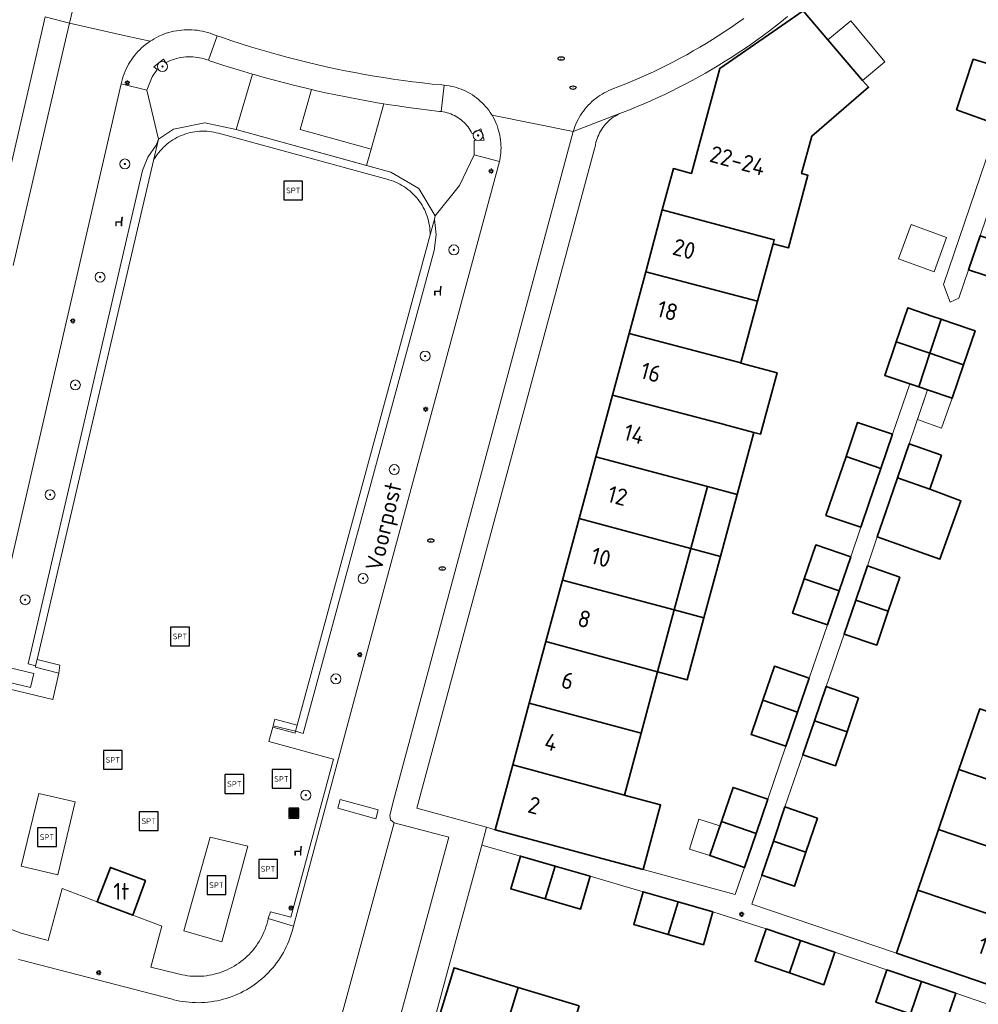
# Model space of a CAD drawing. Header units: metres. Extents: x 152610 to 160096, y 456114 to 462495.
# Tile 869 of 938: x 157775 to 157852, y 461922 to 462001. Entities that reach past the tile are written whole.
import ezdxf
from ezdxf.enums import TextEntityAlignment as Align

# ---------------------------------------------------------------- set-up
doc = ezdxf.new("R2010")
doc.units = ezdxf.units.M
doc.header["$LTSCALE"] = 0.5
doc.layers.get('0').update_dxf_attribs({"linetype": 'CONTINUOUS'})
for name, color, linetype, lineweight in [('B-PV-GR-BEPLANTING_CULTUUR_HEESTERS-GV', 251, 'CONTINUOUS', 18), ('B-PV-GR-BEPLANTING_CULTUUR_ROOS-GV', 251, 'CONTINUOUS', 18), ('B-PV-GR-BOOM-S', 251, 'CONTINUOUS', 25), ('B-PV-IE-MEUBILAIR-S', 251, 'CONTINUOUS', 25), ('B-PV-IE-MEUBILAIR_WEGMEUBILAIR-S', 251, 'CONTINUOUS', 25), ('B-PV-IE-MEUBILAIR_WEGMEUBILAIR_AFVALBAK-S', 251, 'CONTINUOUS', 25), ('B-PV-IE-TERREINAFSCHEIDING_KUNSTMATIG_HEKWERK-G', 251, 'IE-TERREINAFSCHEIDING_KUNSTMATIG-SO', 18), ('B-PV-OG-BEBOUWING-GV', 6, 'CONTINUOUS', 35), ('B-PV-OG-BEBOUWING-T18', 1, 'CONTINUOUS', 18), ('B-PV-OG-BEBOUWING_OVERBOUWING-GV', 251, 'CONTINUOUS', 18), ('B-PV-OG-BEBOUWING_SCHUUR-GV', 251, 'CONTINUOUS', 18), ('B-PV-OG-TERREIN_BEGROEID-GV', 251, 'CONTINUOUS', 18), ('B-PV-OG-TOPOGRAFIE-T18', 1, 'CONTINUOUS', 18), ('B-PV-VH-GESLOTENVERHARDING_BETON-GV', 251, 'CONTINUOUS', 18), ('B-PV-VH-GESLOTENVERHARDING_KUNSTSTOF-GV', 251, 'CONTINUOUS', 18), ('B-PV-VH-OPENVERHARDING_BETONSTRAATSTEEN-GV', 251, 'CONTINUOUS', 18), ('B-PV-VH-OPENVERHARDING_TEGEL-GV', 251, 'CONTINUOUS', 18)]:
    doc.layers.add(name, color=color, linetype=linetype, lineweight=lineweight)
doc.styles.add('NLCS-ISO', font='NLCS-ISO.ttf')
doc.styles.add('NLCS-ISO-M750-T18', font='NLCS-ISO.ttf', dxfattribs={"height": 1.35})
doc.linetypes.add('IE-TERREINAFSCHEIDING_KUNSTMATIG-SO', pattern='A,4,[82,NLCS.SHX,S=0.75,R=90,X=0,Y=0],4,-2', length=10)

# ---------------------------------------------------------------- blocks, each defined once
blk = doc.blocks.new('SIE-WEG_AFVALBAK-SO')
h = blk.add_hatch(color=256)
h.dxf.hatch_style = 1
h.paths.add_polyline_path([(-1.5, -1.5), (1.5, -1.5), (1.5, 1.5), (-1.5, 1.5)])
for points in [[(-2, -2), (2, -2), (2, 2), (-2, 2)], [(-1.5, -1.5), (1.5, -1.5), (1.5, 1.5), (-1.5, 1.5)]]:
    blk.add_lwpolyline(points, close=True)
blk = doc.blocks.new('SIE-MEUBILAIR_PAAL_LICHTMAST-SO')
for points in [[(-0.62, 0), (-1, 0)], [(-0.71, 0.71), (-0.44, 0.44)], [(0, 1), (0, 0.62)], [(0.44, 0.44), (0.71, 0.71)], [(1, 0), (0.62, 0)], [(-0.71, -0.71), (-0.44, -0.44)], [(0, -0.62), (0, -1)], [(0.44, -0.44), (0.71, -0.71)]]:
    blk.add_lwpolyline(points)
blk.add_circle((0, 0), 0.5)
blk = doc.blocks.new('SIE-MEUBILAIR_PUT_RIOOLPUT-SO')
blk.add_ellipse((0, 0), major_axis=(1.25, 0), ratio=0.54)
at = {"style": 'NLCS-ISO'}
blk.add_text('ri', height=0.75, dxfattribs=at).set_placement((-0.04, 0.07), align=Align.MIDDLE_CENTER)
blk = doc.blocks.new('SIE-WEG_SPEELTOESTEL-SO')
at = {"flags": 128}
blk.add_lwpolyline([(-3.75, -3.75), (3.75, -3.75), (3.75, 3.75), (-3.75, 3.75)], close=True, dxfattribs=at)
at = {"style": 'NLCS-ISO'}
blk.add_text('SPT', height=2.25, dxfattribs=at).set_placement((0, 0), align=Align.MIDDLE_CENTER)
blk = doc.blocks.new('SIE-WEG_ZITBANK-SO')
at = {"color": 0, "linetype": 'ByBlock', "lineweight": 18}
blk.add_lwpolyline([(-0.91, -1.63), (-0.91, -0.2), (1.09, -0.2), (1.09, -1.63), (1.29, -1.63), (1.29, -0.21), (1.54, 1.78), (1.33, 1.78), (1.11, 0), (-1.11, 0), (-1.11, -1.63)], close=True, dxfattribs=at)
blk = doc.blocks.new('SGR-BOOM_GBKN-SO')
at = {"linetype": 'ByBlock', "lineweight": 18}
h = blk.add_hatch(color=0, dxfattribs=at)
h.dxf.hatch_style = 1
edge = h.paths.add_edge_path()
edge.add_arc((0, 0), 0.25, 0, 360)
at = {"color": 0, "linetype": 'ByBlock', "lineweight": 18}
for radius in [2, 0.25]:
    blk.add_circle((0, 0), radius, dxfattribs=at)
at = {"color": 0, "linetype": 'ByBlock', "lineweight": 18, "style": 'NLCS-ISO'}
blk.add_attdef('SOORT', (2.5, 0), '', height=1.5, dxfattribs=at)

msp = doc.modelspace()

# ---------------------------------------------------------------- linework, layer by layer
at = {"layer": 'B-PV-GR-BEPLANTING_CULTUUR_HEESTERS-GV', "flags": 128}
msp.add_lwpolyline([(157793.977, 461996.934), (157792.66, 461992.501), (157803.084, 461989.622), (157803.455, 461990.934), (157797.778, 461992.502), (157798.683, 461995.704), (157798.163, 461995.826), (157797.345, 461996.025), (157796.529, 461996.232), (157795.715, 461996.447), (157794.903, 461996.67), (157794.094, 461996.9)], close=True, dxfattribs=at)
at = {"layer": 'B-PV-GR-BEPLANTING_CULTUUR_ROOS-GV', "flags": 128}
for points in [[(157789.19, 461998.314), (157789.006, 461998.32), (157788.822, 461998.318), (157788.639, 461998.307), (157788.456, 461998.289), (157788.274, 461998.263), (157788.093, 461998.229), (157787.914, 461998.187), (157787.737, 461998.137), (157787.563, 461998.08), (157787.391, 461998.015), (157787.222, 461997.943), (157787.056, 461997.863), (157787.022, 461997.846), (157786.842, 461998.134), (157786.074, 461997.51), (157786.333, 461997.303), (157785.94, 461996.729), (157785.519, 461995.662), (157786.436, 461991.72), (157787.652, 461992.517), (157790.165, 461993.048), (157792.66, 461992.501), (157793.977, 461996.934), (157793.286, 461997.138), (157792.481, 461997.383), (157791.678, 461997.637), (157790.878, 461997.897), (157790.615, 461997.985), (157790.444, 461998.053), (157790.271, 461998.114), (157790.095, 461998.167), (157789.917, 461998.212), (157789.737, 461998.249), (157789.555, 461998.279), (157789.373, 461998.301)], [(157808.594, 461985.595), (157810.52, 461988.016), (157811.689, 461990.478), (157811.699, 461991.617), (157812.503, 461991.658), (157812.23, 461992.559), (157811.544, 461992.162), (157811.472, 461992.304), (157811.392, 461992.442), (157811.306, 461992.575), (157811.213, 461992.704), (157811.114, 461992.829), (157811.008, 461992.948), (157810.897, 461993.062), (157810.78, 461993.17), (157810.658, 461993.272), (157810.531, 461993.367), (157810.4, 461993.457), (157810.264, 461993.539), (157810.124, 461993.615), (157809.98, 461993.683), (157809.833, 461993.744), (157809.683, 461993.798), (157809.531, 461993.844), (157809.376, 461993.882), (157809.22, 461993.913), (157809.063, 461993.936), (157808.937, 461993.948), (157808.101, 461994.045), (157807.266, 461994.15), (157806.431, 461994.263), (157805.598, 461994.384), (157804.766, 461994.512), (157804.479, 461994.559), (157803.455, 461990.934), (157803.084, 461989.622), (157805.034, 461989.084), (157807.263, 461987.773)]]:
    msp.add_lwpolyline(points, close=True, dxfattribs=at)
at = {"layer": 'B-PV-IE-TERREINAFSCHEIDING_KUNSTMATIG_HEKWERK-G', "flags": 128}
for points in [[(157795.631, 461944.767), (157797.413, 461944.342), (157797.544, 461944.826), (157808.18, 461984.067), (157808.518, 461985.313), (157808.594, 461985.595), (157807.263, 461987.773), (157805.034, 461989.084), (157792.66, 461992.501), (157790.165, 461993.048), (157787.652, 461992.517), (157786.436, 461991.72), (157786.037, 461990.008), (157776.739, 461950.08), (157776.62, 461949.568), (157776.596, 461949.464), (157778.466, 461948.978)], [(157770.582, 461937.598), (157772.984, 461948.068), (157777.996, 461946.879)], [(157784.386, 461929.614), (157786.232, 461928.916), (157786.711, 461928.735), (157785.838, 461925.462), (157787.921, 461924.94), (157788.13, 461924.885), (157788.341, 461924.838), (157788.554, 461924.798), (157788.767, 461924.766), (157788.982, 461924.743), (157789.198, 461924.727), (157789.414, 461924.719), (157789.63, 461924.719), (157789.846, 461924.728), (157790.062, 461924.744), (157790.277, 461924.768), (157790.49, 461924.8), (157790.703, 461924.84), (157790.914, 461924.888), (157791.123, 461924.944), (157791.329, 461925.007), (157791.533, 461925.078), (157791.735, 461925.156), (157791.933, 461925.242), (157792.128, 461925.335), (157792.32, 461925.436), (157792.508, 461925.543), (157792.691, 461925.657), (157792.871, 461925.778), (157793.045, 461925.905), (157793.215, 461926.039), (157793.38, 461926.179), (157793.539, 461926.325), (157793.693, 461926.477), (157793.841, 461926.634), (157793.984, 461926.797), (157794.12, 461926.965), (157794.25, 461927.138), (157794.373, 461927.315), (157794.49, 461927.497), (157794.6, 461927.683), (157794.703, 461927.873), (157794.799, 461928.067), (157794.887, 461928.264), (157794.969, 461928.464), (157795.043, 461928.668), (157795.109, 461928.873), (157795.167, 461929.082), (157795.218, 461929.292), (157795.231, 461929.35), (157795.409, 461929.887), (157797.036, 461929.452), (157800.437, 461942.108), (157795.266, 461943.506)], [(157771.438, 461935.188), (157771.397, 461934.971), (157771.363, 461934.753), (157771.338, 461934.534), (157771.32, 461934.314), (157771.311, 461934.094), (157771.31, 461933.873), (157771.316, 461933.653), (157771.331, 461933.433), (157771.353, 461933.213), (157771.383, 461932.995), (157771.422, 461932.777), (157771.468, 461932.562), (157771.522, 461932.348), (157771.584, 461932.136), (157771.653, 461931.927), (157771.73, 461931.72), (157771.814, 461931.516), (157771.906, 461931.315), (157772.005, 461931.118), (157772.11, 461930.925), (157772.223, 461930.735), (157772.343, 461930.55), (157772.469, 461930.369), (157772.602, 461930.193), (157772.741, 461930.022), (157772.886, 461929.855), (157773.038, 461929.695), (157773.194, 461929.54), (157773.357, 461929.39), (157773.525, 461929.247), (157773.697, 461929.11), (157773.875, 461928.979), (157774.057, 461928.855), (157774.244, 461928.737), (157774.435, 461928.627), (157774.629, 461928.523), (157774.828, 461928.426), (157775.029, 461928.337), (157775.234, 461928.255), (157775.442, 461928.18), (157775.652, 461928.113), (157775.864, 461928.054), (157775.94, 461928.035), (157777.625, 461927.586), (157778.749, 461931.758), (157781.55, 461930.67)]]:
    msp.add_lwpolyline(points, dxfattribs=at)
at = {"layer": 'B-PV-OG-BEBOUWING-GV', "flags": 128}
for points in [[(157826.754, 461986.059), (157835.703, 461983.679), (157835.617, 461983.358), (157836.853, 461983.026), (157838.409, 461988.837), (157837.896, 461988.977), (157838.716, 461991.977), (157843.25, 461995.882), (157842.777, 461996.434), (157840.005, 461999.673), (157838.016, 462001.996), (157831.367, 461997.388), (157829.602, 461990.888), (157829.086, 461988.987), (157827.649, 461989.377)], [(157854.76, 461997.159), (157851.636, 461998.126), (157850.297, 461994.084), (157853.421, 461992.969)], [(157835.703, 461983.679), (157826.754, 461986.059), (157825.423, 461981.12), (157834.375, 461978.754), (157835.617, 461983.358)], [(157854.772, 461983.11), (157852.182, 461983.999), (157851.257, 461981.27), (157853.873, 461980.412)], [(157834.375, 461978.754), (157825.423, 461981.12), (157824.091, 461976.183), (157833.043, 461973.812)], [(157848.395, 461977.545), (157846.388, 461978.229), (157845.465, 461975.513), (157848.167, 461974.599), (157849.073, 461977.314)], [(157849.818, 461977.06), (157849.073, 461977.314), (157848.167, 461974.599), (157850.853, 461973.662), (157851.78, 461976.392)], [(157833.043, 461973.812), (157824.091, 461976.183), (157822.76, 461971.245), (157831.716, 461968.889), (157831.714, 461968.883), (157834.087, 461968.258), (157834.615, 461968.119), (157835.936, 461973.019), (157833.038, 461973.795)], [(157848.167, 461974.599), (157845.465, 461975.513), (157844.548, 461972.815), (157846.545, 461972.14), (157847.265, 461971.896)], [(157850.853, 461973.662), (157848.167, 461974.599), (157847.265, 461971.896), (157847.971, 461971.657), (157849.946, 461970.989)], [(157834.087, 461968.258), (157831.714, 461968.883), (157831.716, 461968.889), (157822.76, 461971.245), (157821.429, 461966.307), (157830.378, 461963.928), (157832.749, 461963.297)], [(157845.165, 461968.11), (157842.383, 461969.059), (157841.451, 461966.327), (157844.233, 461965.378)], [(157849.091, 461966.436), (157846.495, 461967.34), (157845.565, 461964.609), (157848.165, 461963.717)], [(157830.378, 461963.928), (157821.429, 461966.307), (157820.097, 461961.369), (157829.039, 461958.963)], [(157843.303, 461962.652), (157844.233, 461965.378), (157841.451, 461966.327), (157839.849, 461961.614), (157842.629, 461960.67)], [(157848.165, 461963.717), (157845.565, 461964.609), (157844.637, 461961.886), (157843.954, 461959.886), (157848.958, 461958.101), (157850.645, 461962.779)], [(157832.749, 461963.297), (157830.378, 461963.928), (157829.039, 461958.963), (157831.408, 461958.326)], [(157829.039, 461958.963), (157820.097, 461961.369), (157818.768, 461956.44), (157827.715, 461954.054)], [(157841.826, 461958.306), (157839.044, 461959.256), (157838.111, 461956.523), (157840.893, 461955.573)], [(157831.408, 461958.326), (157829.039, 461958.963), (157827.715, 461954.054), (157830.086, 461953.422)], [(157845.758, 461956.66), (157843.162, 461957.566), (157842.231, 461954.832), (157844.835, 461953.95)], [(157827.715, 461954.054), (157818.768, 461956.44), (157817.439, 461951.511), (157826.376, 461949.091)], [(157840.893, 461955.573), (157838.111, 461956.523), (157837.181, 461953.797), (157839.962, 461952.848)], [(157844.835, 461953.95), (157842.231, 461954.832), (157841.303, 461952.107), (157843.909, 461951.231)], [(157830.086, 461953.422), (157827.715, 461954.054), (157826.376, 461949.091), (157828.745, 461948.449)], [(157826.376, 461949.091), (157817.439, 461951.511), (157816.108, 461946.573), (157825.052, 461944.18)], [(157838.506, 461948.586), (157835.725, 461949.536), (157834.794, 461946.811), (157837.574, 461945.86)], [(157842.458, 461947.008), (157839.862, 461947.913), (157838.931, 461945.18), (157841.535, 461944.298)], [(157825.052, 461944.18), (157816.108, 461946.573), (157814.782, 461941.655), (157823.716, 461939.224)], [(157837.574, 461945.86), (157834.794, 461946.811), (157833.862, 461944.086), (157836.643, 461943.135)], [(157860.5, 461943.267), (157852.144, 461946.117), (157850.49, 461941.267), (157859.582, 461938.188), (157860.504, 461940.893), (157859.775, 461941.14)], [(157841.535, 461944.298), (157838.931, 461945.18), (157838.003, 461942.455), (157840.609, 461941.579)], [(157823.716, 461939.224), (157814.782, 461941.655), (157813.38, 461936.456), (157822.319, 461934.045), (157825.216, 461933.264), (157826.61, 461938.435), (157823.714, 461939.218)], [(157859.582, 461938.188), (157850.49, 461941.267), (157848.851, 461936.463), (157857.212, 461933.617), (157857.936, 461935.743), (157858.664, 461935.493)], [(157835.194, 461938.887), (157832.418, 461939.841), (157831.481, 461937.112), (157834.258, 461936.153)], [(157839.166, 461937.372), (157836.568, 461938.274), (157835.639, 461935.538), (157838.243, 461934.655)], [(157834.258, 461936.153), (157831.481, 461937.112), (157830.545, 461934.388), (157833.325, 461933.428)], [(157857.212, 461933.617), (157848.851, 461936.463), (157847.199, 461931.62), (157856.295, 461928.537), (157857.218, 461931.245), (157856.489, 461931.491)], [(157838.243, 461934.655), (157835.639, 461935.538), (157834.712, 461932.809), (157837.318, 461931.934)], [(157818.191, 461933.534), (157815.402, 461934.341), (157814.64, 461931.709), (157817.39, 461930.913)], [(157785.408, 461932.397), (157782.595, 461933.43), (157781.55, 461930.67), (157784.384, 461929.608), (157784.386, 461929.614)], [(157820.98, 461932.727), (157818.191, 461933.534), (157817.39, 461930.913), (157820.219, 461930.095)], [(157828.018, 461930.683), (157825.227, 461931.491), (157824.466, 461928.859), (157827.213, 461928.064)], [(157856.295, 461928.537), (157847.199, 461931.62), (157845.477, 461926.573), (157853.848, 461923.723), (157854.651, 461926.086), (157855.375, 461925.839)], [(157830.807, 461929.875), (157828.018, 461930.683), (157827.213, 461928.064), (157830.045, 461927.244)], [(157837.812, 461927.579), (157835.059, 461928.517), (157834.176, 461925.924), (157836.93, 461924.987)], [(157840.566, 461926.643), (157837.812, 461927.579), (157836.93, 461924.987), (157839.684, 461924.05)], [(157815.227, 461923.837), (157810.099, 461925.403), (157807.438, 461916.673), (157809.83, 461915.944), (157809.606, 461915.209), (157812.336, 461914.376)], [(157847.479, 461924.297), (157844.729, 461925.232), (157843.849, 461922.637), (157846.6, 461921.704)], [(157820.104, 461922.348), (157815.227, 461923.837), (157812.336, 461914.376), (157815.064, 461913.544), (157815.288, 461914.281), (157817.439, 461913.624)], [(157850.228, 461923.362), (157847.479, 461924.297), (157846.6, 461921.704), (157849.35, 461920.771)]]:
    msp.add_lwpolyline(points, close=True, dxfattribs=at)
at = {"layer": 'B-PV-OG-BEBOUWING_OVERBOUWING-GV', "flags": 128}
for points in [[(157844.569, 461997.93), (157841.837, 462001.203), (157840.005, 461999.673), (157842.777, 461996.434)], [(157849.946, 461970.989), (157847.971, 461971.657), (157847.165, 461969.299), (157849.085, 461968.605)], [(157831.359, 461936.756), (157829.67, 461937.286), (157828.921, 461934.897), (157830.545, 461934.388)]]:
    msp.add_lwpolyline(points, close=True, dxfattribs=at)
at = {"layer": 'B-PV-OG-BEBOUWING_SCHUUR-GV', "flags": 128}
msp.add_lwpolyline([(157849.499, 461983.863), (157846.653, 461984.895), (157845.657, 461982.148), (157848.503, 461981.116)], close=True, dxfattribs=at)
at = {"layer": 'B-PV-OG-TERREIN_BEGROEID-GV', "flags": 128}
for points in [[(157786.436, 461991.72), (157785.519, 461995.662), (157783.456, 461996.166), (157772.768, 461949.838), (157776.486, 461948.948), (157776.218, 461947.825), (157772.508, 461948.713), (157769.974, 461937.727), (157770.582, 461937.598), (157772.984, 461948.068), (157777.996, 461946.879), (157778.466, 461948.978), (157776.596, 461949.464), (157776.62, 461949.568), (157776.01, 461949.726), (157785.177, 461989.222), (157785.602, 461990.298), (157786.249, 461991.256)], [(157813.723, 461989.931), (157811.689, 461990.478), (157810.52, 461988.016), (157808.594, 461985.595), (157808.518, 461985.313), (157808.669, 461984.067), (157808.493, 461982.824), (157798.01, 461944.157), (157797.413, 461944.342), (157797.371, 461944.188), (157795.585, 461944.67), (157795.266, 461943.506), (157800.437, 461942.108), (157797.036, 461929.452), (157795.409, 461929.887), (157795.231, 461929.35), (157797.244, 461928.731), (157803.979, 461953.798)], [(157775.468, 461933.536), (157776.87, 461939.345), (157779.785, 461938.676), (157778.396, 461932.847)], [(157788.478, 461928.362), (157790.589, 461935.863), (157793.605, 461935.131), (157791.517, 461927.483)]]:
    msp.add_lwpolyline(points, close=True, dxfattribs=at)
msp.add_lwpolyline([(157775.234, 461928.255), (157775.442, 461928.18), (157775.652, 461928.113), (157775.864, 461928.054), (157775.94, 461928.035), (157777.625, 461927.586), (157778.749, 461931.758), (157781.55, 461930.67), (157782.595, 461933.43), (157785.408, 461932.397), (157784.386, 461929.614), (157786.232, 461928.916), (157786.711, 461928.735), (157785.838, 461925.462), (157787.921, 461924.94), (157788.13, 461924.885), (157788.341, 461924.837), (157788.554, 461924.798), (157788.767, 461924.766), (157788.982, 461924.743), (157789.198, 461924.727), (157789.414, 461924.719), (157789.63, 461924.719), (157789.846, 461924.728), (157790.062, 461924.744), (157790.277, 461924.768), (157790.49, 461924.8), (157790.703, 461924.84), (157790.914, 461924.888), (157791.122, 461924.944), (157791.329, 461925.007), (157791.534, 461925.078), (157791.735, 461925.156), (157791.933, 461925.242), (157792.128, 461925.335), (157792.32, 461925.436), (157792.508, 461925.543), (157792.691, 461925.657), (157792.871, 461925.778), (157793.045, 461925.905), (157793.215, 461926.039), (157793.38, 461926.179), (157793.539, 461926.325), (157793.693, 461926.477), (157793.841, 461926.634), (157793.984, 461926.797), (157794.12, 461926.965), (157794.25, 461927.137), (157794.373, 461927.315), (157794.49, 461927.497), (157794.6, 461927.683), (157794.703, 461927.873), (157794.799, 461928.067), (157794.887, 461928.264), (157794.969, 461928.464), (157795.043, 461928.668), (157795.109, 461928.874), (157795.168, 461929.082), (157795.218, 461929.292), (157795.231, 461929.35), (157795.409, 461929.887), (157797.036, 461929.452), (157800.437, 461942.108), (157795.266, 461943.506), (157795.585, 461944.67), (157795.753, 461945.307), (157797.544, 461944.826), (157808.18, 461984.067), (157808.177, 461984.258), (157808.166, 461984.449), (157808.147, 461984.639), (157808.121, 461984.828), (157808.086, 461985.016), (157808.043, 461985.202), (157807.993, 461985.386), (157807.935, 461985.568), (157807.87, 461985.747), (157807.797, 461985.924), (157807.716, 461986.097), (157807.629, 461986.267), (157807.534, 461986.433), (157807.433, 461986.594), (157807.325, 461986.752), (157807.21, 461986.905), (157807.089, 461987.052), (157806.962, 461987.195), (157806.83, 461987.332), (157806.691, 461987.464), (157806.547, 461987.589), (157806.398, 461987.709), (157806.244, 461987.822), (157806.086, 461987.929), (157805.923, 461988.028), (157805.756, 461988.121), (157805.586, 461988.207), (157805.412, 461988.286), (157805.235, 461988.357), (157805.055, 461988.421), (157804.872, 461988.477), (157804.823, 461988.491), (157791.235, 461992.197), (157791.051, 461992.245), (157790.865, 461992.285), (157790.678, 461992.318), (157790.49, 461992.342), (157790.301, 461992.359), (157790.111, 461992.367), (157789.921, 461992.368), (157789.731, 461992.36), (157789.542, 461992.345), (157789.353, 461992.322), (157789.166, 461992.29), (157788.98, 461992.251), (157788.796, 461992.204), (157788.614, 461992.15), (157788.435, 461992.087), (157788.258, 461992.017), (157788.084, 461991.94), (157787.914, 461991.856), (157787.748, 461991.764), (157787.585, 461991.666), (157787.427, 461991.561), (157787.273, 461991.449), (157787.124, 461991.331), (157786.981, 461991.207), (157786.842, 461991.077), (157786.71, 461990.941), (157786.583, 461990.799), (157786.462, 461990.653), (157786.347, 461990.501), (157786.239, 461990.345), (157786.138, 461990.184), (157786.043, 461990.02), (157786.037, 461990.008), (157776.739, 461950.08), (157778.555, 461949.621), (157778.466, 461948.978), (157777.996, 461946.879), (157772.984, 461948.068)], dxfattribs=at)
at = {"layer": 'B-PV-VH-GESLOTENVERHARDING_BETON-GV', "flags": 128}
msp.add_lwpolyline([(157779.785, 461938.676), (157776.87, 461939.345), (157775.468, 461933.536), (157778.396, 461932.847)], close=True, dxfattribs=at)
at = {"layer": 'B-PV-VH-GESLOTENVERHARDING_KUNSTSTOF-GV', "flags": 128}
msp.add_lwpolyline([(157793.605, 461935.131), (157790.589, 461935.863), (157788.478, 461928.362), (157791.517, 461927.483)], close=True, dxfattribs=at)
at = {"layer": 'B-PV-VH-OPENVERHARDING_BETONSTRAATSTEEN-GV', "flags": 128}
for points in [[(157779.582, 462002.141), (157779.321, 462001.013), (157783.819, 462000), (157785.769, 461999.561), (157785.933, 461999.666), (157786.113, 461999.773), (157786.297, 461999.873), (157786.486, 461999.966), (157786.562, 462000), (157786.677, 462000.052), (157786.871, 462000.13), (157787.069, 462000.201), (157787.269, 462000.264), (157787.471, 462000.32), (157787.675, 462000.367), (157787.881, 462000.407), (157788.088, 462000.44), (157788.297, 462000.464), (157788.506, 462000.48), (157788.715, 462000.488), (157788.925, 462000.489), (157789.135, 462000.481), (157789.344, 462000.465), (157789.552, 462000.442), (157789.759, 462000.41), (157789.965, 462000.371), (157790.17, 462000.323), (157790.372, 462000.268), (157790.572, 462000.205), (157790.77, 462000.135), (157790.83, 462000.112), (157791.151, 462000), (157791.569, 461999.854), (157792.31, 461999.605), (157793.054, 461999.362), (157793.8, 461999.128), (157794.549, 461998.9), (157795.3, 461998.681), (157796.053, 461998.469), (157796.808, 461998.265), (157797.566, 461998.069), (157798.325, 461997.881), (157799.086, 461997.7), (157799.849, 461997.527), (157800.614, 461997.362), (157801.38, 461997.204), (157802.148, 461997.055), (157802.918, 461996.913), (157803.689, 461996.78), (157804.461, 461996.654), (157805.234, 461996.536), (157806.009, 461996.426), (157806.785, 461996.324), (157807.561, 461996.23), (157808.339, 461996.143), (157809.117, 461996.065), (157809.31, 461996.047), (157809.509, 461996.024), (157809.707, 461995.993), (157809.903, 461995.954), (157810.098, 461995.908), (157810.291, 461995.854), (157810.481, 461995.792), (157810.669, 461995.722), (157810.854, 461995.645), (157811.036, 461995.561), (157811.214, 461995.469), (157811.389, 461995.371), (157811.559, 461995.265), (157811.725, 461995.153), (157811.886, 461995.035), (157812.043, 461994.91), (157812.194, 461994.778), (157812.34, 461994.641), (157812.481, 461994.499), (157812.615, 461994.35), (157812.744, 461994.197), (157812.866, 461994.038), (157812.982, 461993.875), (157813.091, 461993.707), (157813.131, 461993.642), (157819.632, 461992.351), (157819.692, 461992.545), (157819.761, 461992.736), (157819.836, 461992.925), (157819.919, 461993.11), (157820.009, 461993.292), (157820.107, 461993.47), (157820.211, 461993.644), (157820.322, 461993.814), (157820.44, 461993.98), (157820.564, 461994.141), (157820.694, 461994.296), (157820.83, 461994.447), (157820.972, 461994.592), (157821.12, 461994.731), (157821.273, 461994.865), (157821.431, 461994.992), (157821.595, 461995.113), (157821.762, 461995.227), (157821.935, 461995.335), (157822.111, 461995.435), (157822.291, 461995.529), (157822.475, 461995.616), (157822.661, 461995.695), (157822.719, 461995.718), (157823.28, 461995.934), (157823.838, 461996.157), (157824.392, 461996.387), (157824.944, 461996.625), (157825.493, 461996.87), (157826.038, 461997.122), (157826.58, 461997.382), (157827.118, 461997.649), (157827.653, 461997.923), (157828.184, 461998.204), (157828.711, 461998.492), (157829.234, 461998.788), (157829.754, 461999.09), (157830.269, 461999.398), (157830.78, 461999.714), (157831.229, 462000), (157831.287, 462000.037), (157831.79, 462000.366), (157832.288, 462000.702), (157832.781, 462001.045), (157833.27, 462001.394)], [(157772.768, 461949.838), (157783.456, 461996.166), (157783.505, 461996.37), (157783.561, 461996.572), (157783.625, 461996.772), (157783.697, 461996.969), (157783.776, 461997.163), (157783.863, 461997.354), (157783.956, 461997.542), (157784.057, 461997.725), (157784.165, 461997.905), (157784.279, 461998.081), (157784.401, 461998.252), (157784.528, 461998.419), (157784.662, 461998.58), (157784.802, 461998.736), (157784.948, 461998.887), (157785.099, 461999.032), (157785.256, 461999.172), (157785.418, 461999.305), (157785.585, 461999.432), (157785.757, 461999.552), (157785.769, 461999.561), (157783.819, 462000), (157779.321, 462001.013), (157779.087, 462000), (157774.832, 461981.606)], [(157799.627, 461916.16), (157805.298, 461937.012), (157805.011, 461937.249), (157804.947, 461937.616), (157805.34, 461939.082), (157819.632, 461992.351), (157813.131, 461993.642), (157813.194, 461993.535), (157813.29, 461993.359), (157813.378, 461993.179), (157813.459, 461992.996), (157813.533, 461992.81), (157813.599, 461992.621), (157813.658, 461992.429), (157813.709, 461992.236), (157813.753, 461992.04), (157813.788, 461991.843), (157813.815, 461991.645), (157813.835, 461991.445), (157813.847, 461991.245), (157813.85, 461991.045), (157813.846, 461990.845), (157813.834, 461990.645), (157813.813, 461990.446), (157813.785, 461990.247), (157813.749, 461990.05), (157813.723, 461989.931), (157803.979, 461953.798), (157797.244, 461928.731), (157797.185, 461928.487), (157797.118, 461928.246), (157797.043, 461928.007), (157796.961, 461927.77), (157796.872, 461927.536), (157796.775, 461927.305), (157796.67, 461927.077), (157796.558, 461926.852), (157796.44, 461926.632), (157796.314, 461926.415), (157796.181, 461926.202), (157796.042, 461925.994), (157795.896, 461925.79), (157795.744, 461925.591), (157795.585, 461925.397), (157795.421, 461925.208), (157795.25, 461925.024), (157795.073, 461924.846), (157794.891, 461924.674), (157794.704, 461924.508), (157794.511, 461924.347), (157794.314, 461924.193), (157794.111, 461924.045), (157793.904, 461923.904), (157793.693, 461923.77), (157793.477, 461923.642), (157793.258, 461923.521), (157793.034, 461923.408), (157792.807, 461923.301), (157792.577, 461923.202), (157792.344, 461923.11), (157792.108, 461923.026), (157791.869, 461922.949), (157791.628, 461922.88), (157791.385, 461922.819), (157791.14, 461922.765), (157790.894, 461922.719), (157790.646, 461922.681), (157790.397, 461922.652), (157790.148, 461922.63), (157789.898, 461922.615), (157789.647, 461922.609), (157789.396, 461922.611), (157789.146, 461922.622), (157788.896, 461922.639), (157788.647, 461922.666), (157788.398, 461922.699), (157788.151, 461922.741), (157787.905, 461922.791), (157787.661, 461922.848), (157787.529, 461922.883), (157775.489, 461926.007), (157775.243, 461926.068)]]:
    msp.add_lwpolyline(points, dxfattribs=at)
for points in [[(157790.444, 461998.053), (157791.151, 462000), (157790.83, 462000.112), (157790.77, 462000.135), (157790.572, 462000.205), (157790.372, 462000.268), (157790.17, 462000.323), (157789.965, 462000.371), (157789.759, 462000.41), (157789.552, 462000.442), (157789.344, 462000.465), (157789.135, 462000.481), (157788.925, 462000.489), (157788.715, 462000.488), (157788.506, 462000.48), (157788.297, 462000.464), (157788.088, 462000.44), (157787.881, 462000.407), (157787.675, 462000.367), (157787.471, 462000.32), (157787.269, 462000.264), (157787.069, 462000.201), (157786.871, 462000.13), (157786.677, 462000.052), (157786.562, 462000), (157786.486, 461999.966), (157786.297, 461999.873), (157786.113, 461999.773), (157785.933, 461999.666), (157785.769, 461999.561), (157785.757, 461999.552), (157785.585, 461999.432), (157785.418, 461999.305), (157785.256, 461999.172), (157785.099, 461999.032), (157784.948, 461998.887), (157784.802, 461998.736), (157784.662, 461998.58), (157784.528, 461998.419), (157784.401, 461998.252), (157784.279, 461998.081), (157784.165, 461997.905), (157784.057, 461997.725), (157783.956, 461997.542), (157783.863, 461997.354), (157783.776, 461997.163), (157783.697, 461996.969), (157783.625, 461996.772), (157783.561, 461996.572), (157783.505, 461996.37), (157783.456, 461996.166), (157785.519, 461995.662), (157785.94, 461996.729), (157786.333, 461997.303), (157786.074, 461997.51), (157786.842, 461998.134), (157787.022, 461997.846), (157787.056, 461997.863), (157787.222, 461997.943), (157787.391, 461998.015), (157787.563, 461998.08), (157787.737, 461998.137), (157787.914, 461998.187), (157788.093, 461998.229), (157788.274, 461998.263), (157788.456, 461998.289), (157788.639, 461998.307), (157788.822, 461998.318), (157789.006, 461998.32), (157789.19, 461998.314), (157789.373, 461998.301), (157789.555, 461998.279), (157789.737, 461998.249), (157789.917, 461998.212), (157790.095, 461998.167), (157790.271, 461998.114)], [(157809.31, 461996.047), (157809.063, 461993.936), (157809.22, 461993.913), (157809.376, 461993.882), (157809.531, 461993.844), (157809.683, 461993.798), (157809.833, 461993.744), (157809.98, 461993.683), (157810.124, 461993.615), (157810.264, 461993.539), (157810.4, 461993.457), (157810.531, 461993.367), (157810.658, 461993.272), (157810.78, 461993.17), (157810.897, 461993.062), (157811.008, 461992.948), (157811.114, 461992.829), (157811.213, 461992.704), (157811.306, 461992.575), (157811.392, 461992.442), (157811.472, 461992.304), (157811.544, 461992.162), (157812.23, 461992.559), (157812.503, 461991.658), (157811.699, 461991.617), (157811.689, 461990.478), (157813.723, 461989.931), (157813.749, 461990.05), (157813.785, 461990.247), (157813.813, 461990.446), (157813.834, 461990.645), (157813.846, 461990.845), (157813.85, 461991.045), (157813.847, 461991.245), (157813.835, 461991.445), (157813.815, 461991.645), (157813.788, 461991.843), (157813.753, 461992.04), (157813.709, 461992.236), (157813.658, 461992.429), (157813.599, 461992.621), (157813.533, 461992.81), (157813.459, 461992.996), (157813.378, 461993.179), (157813.29, 461993.359), (157813.194, 461993.535), (157813.131, 461993.642), (157813.091, 461993.707), (157812.982, 461993.875), (157812.866, 461994.038), (157812.744, 461994.197), (157812.615, 461994.35), (157812.481, 461994.499), (157812.34, 461994.641), (157812.194, 461994.778), (157812.043, 461994.91), (157811.886, 461995.035), (157811.725, 461995.153), (157811.559, 461995.265), (157811.389, 461995.371), (157811.214, 461995.469), (157811.036, 461995.561), (157810.854, 461995.645), (157810.669, 461995.722), (157810.481, 461995.792), (157810.291, 461995.854), (157810.098, 461995.908), (157809.903, 461995.954), (157809.707, 461995.993), (157809.509, 461996.024)], [(157792.66, 461992.501), (157790.165, 461993.048), (157787.652, 461992.517), (157786.436, 461991.72), (157786.037, 461990.008), (157786.043, 461990.02), (157786.138, 461990.184), (157786.239, 461990.345), (157786.347, 461990.501), (157786.462, 461990.653), (157786.583, 461990.799), (157786.71, 461990.941), (157786.842, 461991.077), (157786.981, 461991.207), (157787.124, 461991.331), (157787.273, 461991.449), (157787.427, 461991.561), (157787.585, 461991.666), (157787.748, 461991.764), (157787.914, 461991.856), (157788.084, 461991.94), (157788.258, 461992.017), (157788.435, 461992.087), (157788.614, 461992.15), (157788.796, 461992.204), (157788.98, 461992.251), (157789.166, 461992.29), (157789.353, 461992.322), (157789.542, 461992.345), (157789.731, 461992.36), (157789.921, 461992.368), (157790.111, 461992.367), (157790.301, 461992.359), (157790.49, 461992.342), (157790.678, 461992.318), (157790.865, 461992.285), (157791.051, 461992.245), (157791.235, 461992.197), (157804.823, 461988.491), (157804.872, 461988.477), (157805.055, 461988.421), (157805.235, 461988.357), (157805.412, 461988.286), (157805.586, 461988.207), (157805.756, 461988.121), (157805.923, 461988.028), (157806.086, 461987.929), (157806.244, 461987.822), (157806.398, 461987.709), (157806.547, 461987.589), (157806.691, 461987.464), (157806.83, 461987.332), (157806.962, 461987.195), (157807.089, 461987.052), (157807.21, 461986.905), (157807.325, 461986.752), (157807.433, 461986.594), (157807.534, 461986.433), (157807.629, 461986.267), (157807.716, 461986.097), (157807.797, 461985.924), (157807.87, 461985.747), (157807.935, 461985.568), (157807.993, 461985.386), (157808.043, 461985.202), (157808.086, 461985.016), (157808.121, 461984.828), (157808.147, 461984.639), (157808.166, 461984.449), (157808.177, 461984.258), (157808.18, 461984.067), (157808.518, 461985.313), (157808.594, 461985.595), (157807.263, 461987.773), (157805.034, 461989.084), (157803.084, 461989.622)], [(157786.037, 461990.008), (157786.436, 461991.72), (157786.249, 461991.256), (157785.602, 461990.298), (157785.177, 461989.222), (157776.01, 461949.726), (157776.62, 461949.568), (157776.739, 461950.08)], [(157808.669, 461984.067), (157808.518, 461985.313), (157808.18, 461984.067), (157797.544, 461944.826), (157797.413, 461944.342), (157798.01, 461944.157), (157808.493, 461982.824)], [(157778.555, 461949.621), (157776.739, 461950.08), (157776.62, 461949.568), (157776.596, 461949.464), (157778.466, 461948.978)], [(157797.544, 461944.826), (157795.753, 461945.307), (157795.585, 461944.67), (157797.371, 461944.188), (157797.413, 461944.342)], [(157800.989, 461938.883), (157804.021, 461938.058), (157803.835, 461937.336), (157800.795, 461938.17)], [(157804.021, 461938.058), (157800.989, 461938.883), (157800.795, 461938.17), (157803.835, 461937.336)], [(157809.67, 461935.845), (157805.298, 461937.012), (157799.627, 461916.16), (157804.053, 461915.005), (157804.626, 461917.191), (157805.016, 461918.632)]]:
    msp.add_lwpolyline(points, close=True, dxfattribs=at)
at = {"layer": 'B-PV-VH-OPENVERHARDING_TEGEL-GV', "flags": 128}
for points in [[(157777.391, 462001.519), (157779.321, 462001.013), (157779.582, 462002.141)], [(157774.832, 461981.606), (157779.087, 462000), (157779.321, 462001.013), (157777.391, 462001.519), (157777.038, 462000), (157771.133, 461974.563)], [(157833.27, 462001.394), (157832.781, 462001.045), (157832.288, 462000.702), (157831.79, 462000.366), (157831.287, 462000.037), (157831.229, 462000), (157830.78, 461999.714), (157830.269, 461999.398), (157829.754, 461999.09), (157829.234, 461998.788), (157828.711, 461998.492), (157828.184, 461998.204), (157827.653, 461997.923), (157827.118, 461997.649), (157826.58, 461997.382), (157826.038, 461997.122), (157825.493, 461996.87), (157824.944, 461996.625), (157824.392, 461996.387), (157823.838, 461996.157), (157823.28, 461995.934), (157822.719, 461995.718), (157822.661, 461995.695), (157822.475, 461995.616), (157822.291, 461995.529), (157822.111, 461995.435), (157821.935, 461995.335), (157821.762, 461995.227), (157821.595, 461995.113), (157821.431, 461994.992), (157821.273, 461994.865), (157821.12, 461994.731), (157820.972, 461994.592), (157820.83, 461994.447), (157820.694, 461994.296), (157820.564, 461994.141), (157820.44, 461993.98), (157820.322, 461993.814), (157820.211, 461993.644), (157820.107, 461993.47), (157820.009, 461993.292), (157819.919, 461993.11), (157819.836, 461992.925), (157819.761, 461992.736), (157819.692, 461992.545), (157819.632, 461992.351), (157823.412, 461993.813), (157823.558, 461993.868), (157824.13, 461994.09), (157824.7, 461994.32), (157825.266, 461994.557), (157825.829, 461994.801), (157826.389, 461995.053), (157826.946, 461995.312), (157827.499, 461995.578), (157828.048, 461995.851), (157828.594, 461996.131), (157829.137, 461996.419), (157829.675, 461996.713), (157830.21, 461997.015), (157830.74, 461997.323), (157831.267, 461997.639), (157831.789, 461997.961), (157832.308, 461998.29), (157832.821, 461998.626), (157833.331, 461998.968), (157833.836, 461999.317), (157834.336, 461999.673), (157834.784, 462000), (157834.832, 462000.035), (157835.323, 462000.403), (157835.809, 462000.778), (157836.29, 462001.159), (157836.766, 462001.547)], [(157806.605, 461914.15), (157809.679, 461925.514), (157812.305, 461935.221), (157812.679, 461936.648), (157807.113, 461938.168), (157821.368, 461991.059), (157821.377, 461991.126), (157821.406, 461991.291), (157821.442, 461991.454), (157821.486, 461991.616), (157821.538, 461991.775), (157821.597, 461991.932), (157821.663, 461992.085), (157821.737, 461992.236), (157821.818, 461992.382), (157821.906, 461992.525), (157822.001, 461992.663), (157822.102, 461992.796), (157822.209, 461992.925), (157822.322, 461993.048), (157822.441, 461993.166), (157822.566, 461993.277), (157822.696, 461993.383), (157822.83, 461993.483), (157822.97, 461993.576), (157823.113, 461993.662), (157823.261, 461993.741), (157823.412, 461993.813), (157819.632, 461992.351), (157805.34, 461939.082), (157804.947, 461937.616), (157805.011, 461937.249), (157805.298, 461937.012), (157809.67, 461935.845), (157805.016, 461918.632)], [(157853.848, 461923.723), (157845.477, 461926.573), (157833.917, 461930.504), (157834.712, 461932.809), (157835.639, 461935.538), (157836.568, 461938.274), (157838.003, 461942.455), (157838.931, 461945.18), (157839.862, 461947.913), (157841.303, 461952.107), (157842.231, 461954.832), (157843.162, 461957.566), (157843.954, 461959.886), (157844.637, 461961.886), (157845.565, 461964.609), (157846.495, 461967.34), (157847.971, 461971.657), (157847.265, 461971.896), (157846.545, 461972.14), (157845.165, 461968.11), (157844.233, 461965.378), (157843.303, 461962.652), (157842.629, 461960.67), (157841.826, 461958.306), (157840.893, 461955.573), (157839.962, 461952.848), (157838.506, 461948.586), (157837.574, 461945.86), (157836.643, 461943.135), (157835.194, 461938.887), (157834.258, 461936.153), (157833.325, 461933.428), (157832.586, 461931.267), (157825.216, 461933.264), (157822.319, 461934.045), (157813.38, 461936.456), (157812.679, 461936.648), (157812.305, 461935.221), (157815.402, 461934.341), (157818.191, 461933.534), (157820.98, 461932.727), (157825.227, 461931.491), (157828.018, 461930.683), (157830.807, 461929.875), (157835.059, 461928.517), (157837.812, 461927.579), (157840.566, 461926.643), (157844.729, 461925.232), (157847.479, 461924.297), (157850.228, 461923.362), (157853.399, 461922.276)], [(157775.243, 461926.068), (157775.489, 461926.007), (157787.529, 461922.883), (157787.661, 461922.848), (157787.905, 461922.791), (157788.151, 461922.741), (157788.398, 461922.699), (157788.647, 461922.666), (157788.896, 461922.639), (157789.146, 461922.622), (157789.396, 461922.611), (157789.647, 461922.609), (157789.898, 461922.615), (157790.148, 461922.63), (157790.397, 461922.652), (157790.646, 461922.681), (157790.894, 461922.719), (157791.14, 461922.765), (157791.385, 461922.819), (157791.628, 461922.88), (157791.869, 461922.949), (157792.108, 461923.026), (157792.344, 461923.11), (157792.577, 461923.202), (157792.807, 461923.301), (157793.034, 461923.408), (157793.258, 461923.521), (157793.477, 461923.642), (157793.693, 461923.77), (157793.904, 461923.904), (157794.111, 461924.045), (157794.314, 461924.193), (157794.511, 461924.347), (157794.704, 461924.508), (157794.891, 461924.674), (157795.073, 461924.846), (157795.25, 461925.024), (157795.421, 461925.208), (157795.585, 461925.397), (157795.744, 461925.591), (157795.896, 461925.79), (157796.042, 461925.994), (157796.181, 461926.202), (157796.314, 461926.415), (157796.44, 461926.632), (157796.558, 461926.852), (157796.67, 461927.077), (157796.775, 461927.305), (157796.872, 461927.536), (157796.961, 461927.77), (157797.043, 461928.007), (157797.118, 461928.246), (157797.185, 461928.487), (157797.244, 461928.731), (157795.231, 461929.35), (157795.218, 461929.292), (157795.168, 461929.082), (157795.109, 461928.874), (157795.043, 461928.668), (157794.969, 461928.464), (157794.887, 461928.264), (157794.799, 461928.067), (157794.703, 461927.873), (157794.6, 461927.683), (157794.49, 461927.497), (157794.373, 461927.315), (157794.25, 461927.137), (157794.12, 461926.965), (157793.984, 461926.797), (157793.841, 461926.634), (157793.693, 461926.477), (157793.539, 461926.325), (157793.38, 461926.179), (157793.215, 461926.039), (157793.045, 461925.905), (157792.871, 461925.778), (157792.691, 461925.657), (157792.508, 461925.543), (157792.32, 461925.436), (157792.128, 461925.335), (157791.933, 461925.242), (157791.735, 461925.156), (157791.534, 461925.078), (157791.329, 461925.007), (157791.122, 461924.944), (157790.914, 461924.888), (157790.703, 461924.84), (157790.49, 461924.8), (157790.277, 461924.768), (157790.062, 461924.744), (157789.846, 461924.728), (157789.63, 461924.719), (157789.414, 461924.719), (157789.198, 461924.727), (157788.982, 461924.743), (157788.767, 461924.766), (157788.554, 461924.798), (157788.341, 461924.837), (157788.13, 461924.885), (157787.921, 461924.94), (157785.838, 461925.462), (157786.711, 461928.735), (157786.232, 461928.916), (157784.386, 461929.614), (157784.384, 461929.608), (157781.55, 461930.67), (157778.749, 461931.758), (157777.625, 461927.586), (157775.94, 461928.035), (157775.864, 461928.054), (157775.652, 461928.113), (157775.442, 461928.18), (157775.234, 461928.255)]]:
    msp.add_lwpolyline(points, dxfattribs=at)
for points in [[(157809.31, 461996.047), (157809.117, 461996.065), (157808.339, 461996.143), (157807.561, 461996.23), (157806.785, 461996.324), (157806.009, 461996.426), (157805.234, 461996.536), (157804.461, 461996.654), (157803.689, 461996.78), (157802.918, 461996.913), (157802.148, 461997.055), (157801.38, 461997.204), (157800.614, 461997.362), (157799.849, 461997.527), (157799.086, 461997.7), (157798.325, 461997.881), (157797.566, 461998.069), (157796.808, 461998.265), (157796.053, 461998.469), (157795.3, 461998.681), (157794.549, 461998.9), (157793.8, 461999.128), (157793.054, 461999.362), (157792.31, 461999.605), (157791.569, 461999.854), (157791.151, 462000), (157790.444, 461998.053), (157790.615, 461997.985), (157790.878, 461997.897), (157791.678, 461997.637), (157792.481, 461997.383), (157793.286, 461997.138), (157793.977, 461996.934), (157794.094, 461996.9), (157794.903, 461996.67), (157795.715, 461996.447), (157796.529, 461996.232), (157797.345, 461996.025), (157798.163, 461995.826), (157798.683, 461995.704), (157798.913, 461995.65), (157798.983, 461995.634), (157799.804, 461995.45), (157800.627, 461995.274), (157801.452, 461995.106), (157801.733, 461995.052), (157802.279, 461994.946), (157803.106, 461994.794), (157803.936, 461994.649), (157804.479, 461994.559), (157804.766, 461994.512), (157805.598, 461994.384), (157806.431, 461994.263), (157807.266, 461994.15), (157808.101, 461994.045), (157808.937, 461993.948), (157809.063, 461993.936)], [(157804.479, 461994.559), (157803.936, 461994.649), (157803.106, 461994.794), (157802.279, 461994.946), (157801.733, 461995.052), (157801.452, 461995.106), (157800.627, 461995.274), (157799.804, 461995.45), (157798.983, 461995.634), (157798.913, 461995.65), (157798.683, 461995.704), (157797.778, 461992.502), (157803.455, 461990.934)], [(157867.506, 461991.368), (157854.308, 461994.972), (157849.26, 461980.094), (157849.785, 461978.677), (157850.484, 461979.007), (157851.257, 461981.27), (157852.182, 461983.999), (157853.114, 461986.749), (157853.843, 461988.847), (157854.784, 461991.612), (157855.103, 461992.551), (157856.266, 461992.825), (157867.087, 461989.92), (157875.591, 461987.029), (157876.09, 461988.458)], [(157772.508, 461948.713), (157776.218, 461947.825), (157776.486, 461948.948), (157772.768, 461949.838)]]:
    msp.add_lwpolyline(points, close=True, dxfattribs=at)

# ---------------------------------------------------------------- block references
at = {"layer": 'B-PV-GR-BOOM-S', "xscale": 0.2, "yscale": 0.2, "zscale": 0.2}
for p in [(157786.764, 461997.546), (157812.012, 461992.028), (157783.762, 461989.744), (157810.082, 461982.867), (157781.771, 461980.69), (157807.781, 461974.369), (157779.796, 461972.052), (157805.312, 461965.284), (157777.768, 461963.264), (157802.809, 461956.565), (157775.781, 461954.866), (157800.641, 461948.524), (157798.227, 461939.221)]:
    msp.add_blockref('SGR-BOOM_GBKN-SO', p, dxfattribs=at)
at = {"layer": 'B-PV-IE-MEUBILAIR-S', "xscale": 0.2, "yscale": 0.2, "zscale": 0.2}
for name, p in [('SIE-MEUBILAIR_PUT_RIOOLPUT-SO', (157818.66, 461998.184)), ('SIE-MEUBILAIR_PAAL_LICHTMAST-SO', (157783.95, 461996.232)), ('SIE-MEUBILAIR_PUT_RIOOLPUT-SO', (157819.612, 461995.852)), ('SIE-MEUBILAIR_PAAL_LICHTMAST-SO', (157813.061, 461989.171)), ('SIE-MEUBILAIR_PAAL_LICHTMAST-SO', (157779.59, 461977.184)), ('SIE-MEUBILAIR_PAAL_LICHTMAST-SO', (157807.817, 461970.114)), ('SIE-MEUBILAIR_PUT_RIOOLPUT-SO', (157808.233, 461959.601)), ('SIE-MEUBILAIR_PUT_RIOOLPUT-SO', (157809.157, 461957.363)), ('SIE-MEUBILAIR_PAAL_LICHTMAST-SO', (157802.552, 461950.459)), ('SIE-MEUBILAIR_PAAL_LICHTMAST-SO', (157797.047, 461930.182)), ('SIE-MEUBILAIR_PAAL_LICHTMAST-SO', (157833.093, 461929.683)), ('SIE-MEUBILAIR_PAAL_LICHTMAST-SO', (157781.664, 461925.006))]:
    msp.add_blockref(name, p, dxfattribs=at)
at = {"layer": 'B-PV-IE-MEUBILAIR_WEGMEUBILAIR-S', "xscale": 0.2, "yscale": 0.2, "zscale": 0.2}
for name, p in [('SIE-WEG_SPEELTOESTEL-SO', (157797.23, 461987.621)), ('SIE-WEG_ZITBANK-SO', (157783.248, 461985.119)), ('SIE-WEG_ZITBANK-SO', (157808.751, 461979.574)), ('SIE-WEG_SPEELTOESTEL-SO', (157788.166, 461951.923)), ('SIE-WEG_SPEELTOESTEL-SO', (157782.793, 461942.04)), ('SIE-WEG_SPEELTOESTEL-SO', (157796.278, 461940.52)), ('SIE-WEG_SPEELTOESTEL-SO', (157792.514, 461940.115)), ('SIE-WEG_SPEELTOESTEL-SO', (157785.659, 461937.146)), ('SIE-WEG_SPEELTOESTEL-SO', (157777.526, 461935.86)), ('SIE-WEG_ZITBANK-SO', (157797.581, 461934.746)), ('SIE-WEG_SPEELTOESTEL-SO', (157795.212, 461933.315)), ('SIE-WEG_SPEELTOESTEL-SO', (157791.078, 461932.02))]:
    msp.add_blockref(name, p, dxfattribs=at)
at = {"layer": 'B-PV-IE-MEUBILAIR_WEGMEUBILAIR_AFVALBAK-S', "xscale": 0.2, "yscale": 0.2, "zscale": 0.2}
msp.add_blockref('SIE-WEG_AFVALBAK-SO', (157797.268, 461937.791), dxfattribs=at)

# ---------------------------------------------------------------- texts
at = {"layer": 'B-PV-OG-BEBOUWING-T18', "style": 'NLCS-ISO-M750-T18'}
for s, rotation, p in [('22-24', 344.9, (157832.784, 461990.014)), ('20', 344.9, (157828.502, 461982.939)), ('18', 344.9, (157827.171, 461978)), ('16', 344.9, (157825.839, 461973.063)), ('14', 344.9, (157824.508, 461968.125)), ('12', 344.9, (157823.177, 461963.187)), ('10', 344.9, (157821.846, 461958.254)), ('8', 344.9, (157820.517, 461953.325)), ('6', 344.9, (157819.187, 461948.391)), ('4', 344.9, (157817.859, 461943.463)), ('2', 344.9, (157816.495, 461938.405)), ('1', 341.1, (157852.383, 461927.175))]:
    msp.add_text(s, height=1.35, rotation=rotation, dxfattribs=at).set_placement(p, align=Align.MIDDLE)
msp.add_text('1t', height=1.35, dxfattribs=at).set_placement((157783.479, 461931.519), align=Align.MIDDLE)
at = {"layer": 'B-PV-OG-TOPOGRAFIE-T18', "style": 'NLCS-ISO-M750-T18'}
msp.add_text('Voorpost', height=1.35, rotation=76.8, dxfattribs=at).set_placement((157804.654, 461960.678), align=Align.MIDDLE)

doc.saveas('drawing.dxf')
